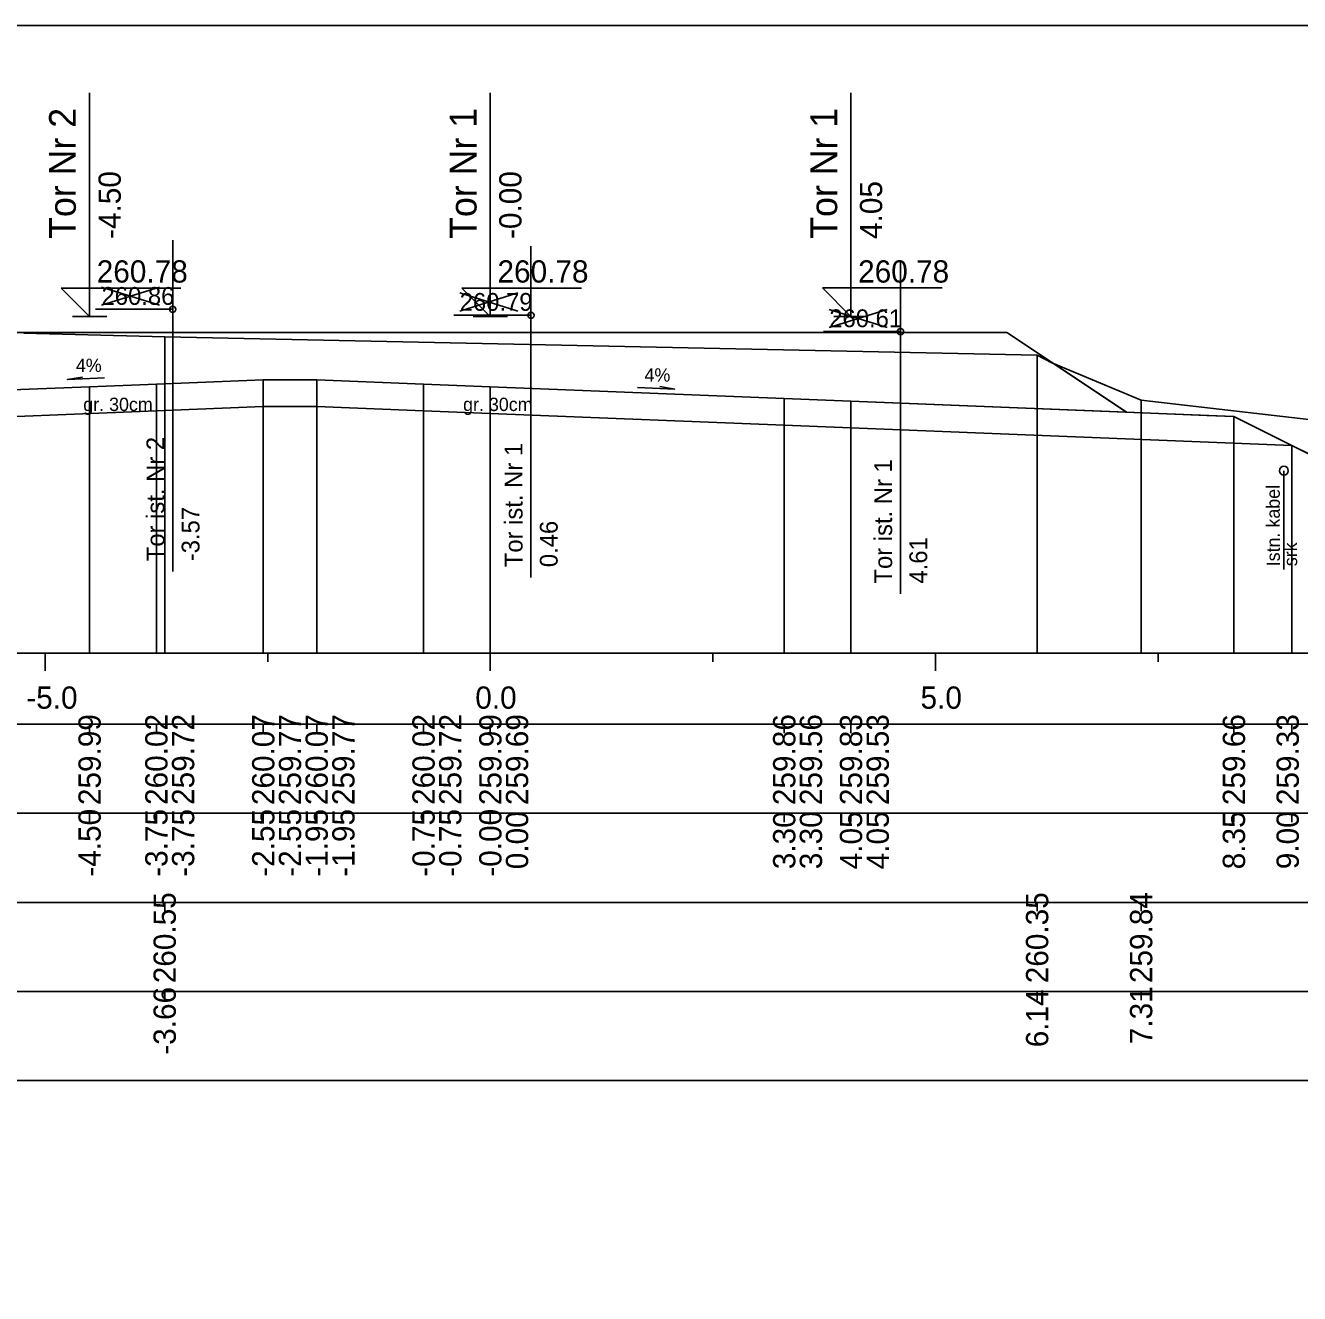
# Model space of a CAD drawing. Extents: x 6516023 to 6560129, y 5513077 to 5529206.
# Drawn here: x 6517217.99 to 6517232.3, y 5514532.41 to 5514546.66 of the extents above; entities that cross this region are included whole.
import ezdxf

# ---------------------------------------------------------------- set-up
doc = ezdxf.new("R2010")
doc.units = 0
for name, color, linetype in [('IR_default', 7, 'Continuous'), ('TOR_PRZEK_P-kable', 7, 'Continuous'), ('TOR_PRZEK_P-komponent', 7, 'Continuous'), ('TOR_PRZEK_P-opisy', 7, 'Continuous'), ('TOR_PRZEK_P-tabelka istniejace', 7, 'Continuous'), ('TOR_PRZEK_P-tabelka projektowane', 7, 'Continuous'), ('TOR_PRZEK_P-teren istniejacy', 7, 'Continuous'), ('TOR_PRZEK_P-tory istniejace', 7, 'Continuous'), ('TOR_PRZEK_P-tory projektowane', 7, 'Continuous'), ('TOR_PRZEK_P-uklad odniesienia', 7, 'Continuous'), ('TOR_PRZEK_P-warstwa ochronna I', 7, 'Continuous'), ('TOR_PRZEK_P-warstwa ochronna II', 7, 'Continuous'), ('TOR_RAMKI-ramka+tabelka 1', 7, 'Continuous')]:
    doc.layers.add(name, color=color, linetype=linetype)

msp = doc.modelspace()

# ---------------------------------------------------------------- linework, layer by layer
at = {"layer": 'IR_default'}
msp.add_lwpolyline([(6517216.963, 5514543.207), (6517219.577, 5514543.208), (6517220.463, 5514543.208), (6517221.21, 5514543.208), (6517221.463, 5514543.208), (6517224.077, 5514543.208), (6517224.963, 5514543.208), (6517225.374, 5514543.208), (6517225.513, 5514543.208), (6517228.127, 5514543.208), (6517229.013, 5514543.208), (6517230.017, 5514542.539), (6517230.357, 5514542.312), (6517231.258, 5514542.276), (6517231.563, 5514542.264), (6517232.212, 5514541.939), (6517232.433, 5514541.829)], dxfattribs=at)
at = {"layer": 'TOR_PRZEK_P-kable'}
msp.add_line((6517232.124, 5514541.655), (6517232.124, 5514540.545), dxfattribs=at)
msp.add_circle((6517232.124, 5514541.655), 0.05, dxfattribs=at)
at = {"layer": 'TOR_PRZEK_P-komponent'}
msp.add_lwpolyline([(6517212.425, 5514543.212), (6517215.925, 5514543.211), (6517216.963, 5514543.207), (6517220.463, 5514543.208), (6517221.463, 5514543.208), (6517224.963, 5514543.208), (6517225.513, 5514543.208), (6517229.013, 5514543.208), (6517230.357, 5514542.312), (6517226.513, 5514542.466), (6517223.213, 5514542.598), (6517222.463, 5514542.628), (6517221.263, 5514542.676), (6517220.663, 5514542.676), (6517219.463, 5514542.628), (6517218.713, 5514542.598), (6517216.875, 5514542.524), (6517216.475, 5514542.69), (6517214.925, 5514542.628), (6517214.175, 5514542.598), (6517211.334, 5514542.485)], close=True, dxfattribs=at)
at = {"layer": 'TOR_PRZEK_P-opisy'}
for points in [[(6517218.882, 5514542.698), (6517218.464, 5514542.679), (6517218.632, 5514542.707)], [(6517224.865, 5514542.59), (6517225.283, 5514542.571), (6517225.115, 5514542.599)]]:
    msp.add_lwpolyline(points, dxfattribs=at)
at = {"layer": 'TOR_PRZEK_P-tabelka istniejace'}
for p, q in [((6517219.556, 5514536.706), (6517219.556, 5514536.806)), ((6517229.353, 5514536.706), (6517229.353, 5514536.806)), ((6517230.521, 5514536.706), (6517230.521, 5514536.806)), ((6517182.163, 5514535.806), (6517265.963, 5514535.806)), ((6517219.556, 5514535.706), (6517219.556, 5514535.806)), ((6517229.353, 5514535.706), (6517229.353, 5514535.806)), ((6517230.521, 5514535.706), (6517230.521, 5514535.806))]:
    msp.add_line(p, q, dxfattribs=at)
for points in [[(6517219.556, 5514543.159), (6517219.556, 5514539.806), (6517219.556, 5514539.676), (6517219.556, 5514539.606)], [(6517229.353, 5514542.954), (6517229.353, 5514539.806), (6517229.353, 5514539.676), (6517229.353, 5514539.606)], [(6517230.521, 5514542.449), (6517230.521, 5514539.806), (6517230.521, 5514539.676), (6517230.521, 5514539.606)]]:
    msp.add_lwpolyline(points, dxfattribs=at)
msp.add_lwpolyline([(6517182.163, 5514536.806), (6517182.163, 5514534.806), (6517265.963, 5514534.806), (6517265.963, 5514536.806)], close=True, dxfattribs=at)
at = {"layer": 'TOR_PRZEK_P-tabelka projektowane'}
for p, q in [((6517218.713, 5514538.706), (6517218.713, 5514538.806)), ((6517219.463, 5514538.706), (6517219.463, 5514538.806)), ((6517219.463, 5514538.706), (6517219.463, 5514538.806)), ((6517220.663, 5514538.706), (6517220.663, 5514538.806)), ((6517220.663, 5514538.706), (6517220.663, 5514538.806)), ((6517221.263, 5514538.706), (6517221.263, 5514538.806)), ((6517221.263, 5514538.706), (6517221.263, 5514538.806)), ((6517222.463, 5514538.706), (6517222.463, 5514538.806)), ((6517222.463, 5514538.706), (6517222.463, 5514538.806)), ((6517223.213, 5514538.706), (6517223.213, 5514538.806)), ((6517223.213, 5514538.706), (6517223.213, 5514538.806)), ((6517226.513, 5514538.706), (6517226.513, 5514538.806)), ((6517226.513, 5514538.706), (6517226.513, 5514538.806)), ((6517227.263, 5514538.706), (6517227.263, 5514538.806)), ((6517227.263, 5514538.706), (6517227.263, 5514538.806)), ((6517231.563, 5514538.706), (6517231.563, 5514538.806)), ((6517232.215, 5514538.706), (6517232.215, 5514538.806)), ((6517182.163, 5514537.806), (6517265.963, 5514537.806)), ((6517218.713, 5514537.706), (6517218.713, 5514537.806)), ((6517219.463, 5514537.706), (6517219.463, 5514537.806)), ((6517219.463, 5514537.706), (6517219.463, 5514537.806)), ((6517220.663, 5514537.706), (6517220.663, 5514537.806)), ((6517220.663, 5514537.706), (6517220.663, 5514537.806)), ((6517221.263, 5514537.706), (6517221.263, 5514537.806)), ((6517221.263, 5514537.706), (6517221.263, 5514537.806)), ((6517222.463, 5514537.706), (6517222.463, 5514537.806)), ((6517222.463, 5514537.706), (6517222.463, 5514537.806)), ((6517223.213, 5514537.706), (6517223.213, 5514537.806)), ((6517223.213, 5514537.706), (6517223.213, 5514537.806)), ((6517226.513, 5514537.706), (6517226.513, 5514537.806)), ((6517226.513, 5514537.706), (6517226.513, 5514537.806)), ((6517227.263, 5514537.706), (6517227.263, 5514537.806)), ((6517227.263, 5514537.706), (6517227.263, 5514537.806)), ((6517231.563, 5514537.706), (6517231.563, 5514537.806)), ((6517232.215, 5514537.706), (6517232.215, 5514537.806))]:
    msp.add_line(p, q, dxfattribs=at)
for points in [[(6517219.463, 5514542.628), (6517219.463, 5514539.806), (6517219.463, 5514539.676), (6517219.463, 5514539.606)], [(6517220.663, 5514542.676), (6517220.663, 5514539.806), (6517220.663, 5514539.676), (6517220.663, 5514539.606)], [(6517221.263, 5514542.676), (6517221.263, 5514539.806), (6517221.263, 5514539.676), (6517221.263, 5514539.606)], [(6517222.463, 5514542.628), (6517222.463, 5514539.806), (6517222.463, 5514539.676), (6517222.463, 5514539.606)], [(6517218.713, 5514542.598), (6517218.713, 5514539.806), (6517218.713, 5514539.676), (6517218.713, 5514539.606)], [(6517223.213, 5514542.598), (6517223.213, 5514539.806), (6517223.213, 5514539.676), (6517223.213, 5514539.606)], [(6517220.663, 5514542.376), (6517220.663, 5514539.806), (6517220.663, 5514539.676), (6517220.663, 5514539.606)], [(6517221.263, 5514542.376), (6517221.263, 5514539.806), (6517221.263, 5514539.676), (6517221.263, 5514539.606)], [(6517226.513, 5514542.466), (6517226.513, 5514539.806), (6517226.513, 5514539.676), (6517226.513, 5514539.606)], [(6517227.263, 5514542.436), (6517227.263, 5514539.806), (6517227.263, 5514539.676), (6517227.263, 5514539.606)], [(6517219.463, 5514542.328), (6517219.463, 5514539.806), (6517219.463, 5514539.676), (6517219.463, 5514539.606)], [(6517222.463, 5514542.328), (6517222.463, 5514539.806), (6517222.463, 5514539.676), (6517222.463, 5514539.606)], [(6517223.213, 5514542.298), (6517223.213, 5514539.806), (6517223.213, 5514539.676), (6517223.213, 5514539.606)], [(6517231.563, 5514542.264), (6517231.563, 5514539.806), (6517231.563, 5514539.676), (6517231.563, 5514539.606)], [(6517226.513, 5514542.166), (6517226.513, 5514539.806), (6517226.513, 5514539.676), (6517226.513, 5514539.606)], [(6517227.263, 5514542.136), (6517227.263, 5514539.806), (6517227.263, 5514539.676), (6517227.263, 5514539.606)], [(6517232.215, 5514541.938), (6517232.215, 5514539.806), (6517232.215, 5514539.676), (6517232.215, 5514539.606)]]:
    msp.add_lwpolyline(points, dxfattribs=at)
msp.add_lwpolyline([(6517182.163, 5514538.806), (6517182.163, 5514536.806), (6517265.963, 5514536.806), (6517265.963, 5514538.806)], close=True, dxfattribs=at)
at = {"layer": 'TOR_PRZEK_P-teren istniejacy'}
msp.add_lwpolyline([(6517217.974, 5514543.198), (6517219.556, 5514543.159), (6517229.353, 5514542.954), (6517229.517, 5514542.866), (6517230.521, 5514542.449), (6517233.671, 5514542.083)], dxfattribs=at)
at = {"layer": 'TOR_PRZEK_P-tory istniejace'}
for p, q in [((6517219.646, 5514544.244), (6517219.646, 5514540.523)), ((6517223.669, 5514544.176), (6517223.669, 5514540.456)), ((6517227.818, 5514543.993), (6517227.818, 5514540.272)), ((6517218.847, 5514543.515), (6517219.499, 5514543.718)), ((6517218.847, 5514543.718), (6517219.499, 5514543.515)), ((6517222.869, 5514543.448), (6517223.521, 5514543.651)), ((6517222.869, 5514543.651), (6517223.521, 5514543.448)), ((6517219.647, 5514543.468), (6517218.781, 5514543.468)), ((6517223.669, 5514543.401), (6517222.803, 5514543.401)), ((6517227.019, 5514543.265), (6517227.671, 5514543.467)), ((6517227.019, 5514543.467), (6517227.671, 5514543.265)), ((6517227.819, 5514543.217), (6517226.953, 5514543.217))]:
    msp.add_line(p, q, dxfattribs=at)
for centre in [(6517219.647, 5514543.468), (6517223.669, 5514543.401), (6517227.819, 5514543.217)]:
    msp.add_circle(centre, 0.035, dxfattribs=at)
at = {"layer": 'TOR_PRZEK_P-tory projektowane'}
for p, q in [((6517218.713, 5514544.265), (6517218.713, 5514545.898)), ((6517223.213, 5514544.265), (6517223.213, 5514545.898)), ((6517227.263, 5514544.266), (6517227.263, 5514545.898)), ((6517218.713, 5514544.265), (6517218.713, 5514543.388)), ((6517223.213, 5514544.265), (6517223.213, 5514543.388)), ((6517227.263, 5514544.266), (6517227.263, 5514543.388)), ((6517218.713, 5514543.388), (6517218.394, 5514543.707)), ((6517218.394, 5514543.707), (6517219.738, 5514543.707)), ((6517223.213, 5514543.388), (6517222.894, 5514543.707)), ((6517222.894, 5514543.707), (6517224.238, 5514543.707)), ((6517227.263, 5514543.388), (6517226.944, 5514543.708)), ((6517226.944, 5514543.708), (6517228.288, 5514543.708)), ((6517218.521, 5514543.388), (6517218.905, 5514543.388)), ((6517223.021, 5514543.388), (6517223.405, 5514543.388)), ((6517227.071, 5514543.388), (6517227.455, 5514543.388))]:
    msp.add_line(p, q, dxfattribs=at)
at = {"layer": 'TOR_PRZEK_P-uklad odniesienia'}
for p, q in [((6517185.963, 5514539.606), (6517265.963, 5514539.606)), ((6517218.213, 5514539.406), (6517218.213, 5514539.606)), ((6517220.713, 5514539.506), (6517220.713, 5514539.606)), ((6517223.213, 5514539.406), (6517223.213, 5514539.606)), ((6517225.713, 5514539.506), (6517225.713, 5514539.606)), ((6517228.213, 5514539.406), (6517228.213, 5514539.606)), ((6517230.713, 5514539.506), (6517230.713, 5514539.606))]:
    msp.add_line(p, q, dxfattribs=at)
at = {"layer": 'TOR_PRZEK_P-warstwa ochronna I'}
msp.add_lwpolyline([(6517216.875, 5514542.224), (6517219.463, 5514542.328), (6517220.663, 5514542.376), (6517221.263, 5514542.376), (6517222.463, 5514542.328), (6517223.213, 5514542.298), (6517226.513, 5514542.166), (6517227.263, 5514542.136), (6517232.215, 5514541.938)], dxfattribs=at)
at = {"layer": 'TOR_PRZEK_P-warstwa ochronna II'}
msp.add_lwpolyline([(6517205.307, 5514541.335), (6517206.636, 5514541.322), (6517207.221, 5514540.932), (6517207.621, 5514540.932), (6517209.805, 5514542.024), (6517210.675, 5514542.458), (6517214.175, 5514542.598), (6517214.924, 5514542.628), (6517216.475, 5514542.69), (6517216.875, 5514542.524), (6517218.713, 5514542.598), (6517219.463, 5514542.628), (6517220.663, 5514542.676), (6517221.263, 5514542.676), (6517222.463, 5514542.628), (6517223.213, 5514542.598), (6517226.513, 5514542.466), (6517227.263, 5514542.436), (6517231.563, 5514542.264), (6517232.432, 5514541.829), (6517234.594, 5514540.749), (6517234.994, 5514540.749), (6517235.586, 5514541.143), (6517237.999, 5514541.094)], dxfattribs=at)
at = {"layer": 'TOR_RAMKI-ramka+tabelka 1'}
msp.add_lwpolyline([(6517179.513, 5514546.656), (6517427.013, 5514546.656), (6517427.013, 5514518.156), (6517179.513, 5514518.156)], close=True, dxfattribs=at)

# ---------------------------------------------------------------- texts
at = {"layer": 'TOR_PRZEK_P-kable'}
for s, height, p in [('Istn. kabel', 0.14999, (6517232.079, 5514540.581)), ('srk', 0.15, (6517232.273, 5514540.582))]:
    msp.add_text(s, height=height, rotation=90.0511, dxfattribs=at).set_placement(p)
at = {"layer": 'TOR_PRZEK_P-opisy'}
for rotation, p in [(0.1515, (6517218.559, 5514542.763)), (359.8485, (6517224.944, 5514542.656))]:
    msp.add_text('4%', height=0.15, rotation=rotation, dxfattribs=at).set_placement(p)
at = {"layer": 'TOR_PRZEK_P-tabelka istniejace'}
for s, p in [('260.55', (6517219.681, 5514535.897)), ('260.35', (6517229.478, 5514535.897)), ('259.84', (6517230.646, 5514535.899)), ('-3.66', (6517219.681, 5514535.094)), ('6.14', (6517229.478, 5514535.178)), ('7.31', (6517230.646, 5514535.212))]:
    msp.add_text(s, height=0.25, rotation=90, dxfattribs=at).set_placement(p)
at = {"layer": 'TOR_PRZEK_P-tabelka projektowane'}
for s, p in [('259.99', (6517218.838, 5514537.898)), ('260.02', (6517219.588, 5514537.9)), ('259.72', (6517219.888, 5514537.9)), ('260.07', (6517220.788, 5514537.898)), ('259.77', (6517221.088, 5514537.898)), ('260.07', (6517221.388, 5514537.898)), ('259.77', (6517221.688, 5514537.898)), ('260.02', (6517222.588, 5514537.9)), ('259.72', (6517222.888, 5514537.9)), ('259.99', (6517223.338, 5514537.898)), ('259.69', (6517223.638, 5514537.898)), ('259.86', (6517226.638, 5514537.898)), ('259.56', (6517226.938, 5514537.898)), ('259.83', (6517227.388, 5514537.898)), ('259.53', (6517227.688, 5514537.898)), ('259.66', (6517231.688, 5514537.898)), ('259.33', (6517232.292, 5514537.898)), ('-4.50', (6517218.838, 5514537.094)), ('-3.75', (6517219.588, 5514537.093)), ('-3.75', (6517219.888, 5514537.093)), ('-2.55', (6517220.788, 5514537.093)), ('-2.55', (6517221.088, 5514537.093)), ('-1.95', (6517221.388, 5514537.093)), ('-1.95', (6517221.688, 5514537.093)), ('-0.75', (6517222.588, 5514537.093)), ('-0.75', (6517222.888, 5514537.093)), ('-0.00', (6517223.338, 5514537.094)), ('0.00', (6517223.638, 5514537.178)), ('3.30', (6517226.638, 5514537.178)), ('3.30', (6517226.938, 5514537.178)), ('4.05', (6517227.388, 5514537.177)), ('4.05', (6517227.688, 5514537.177)), ('8.35', (6517231.688, 5514537.177)), ('9.00', (6517232.292, 5514537.178))]:
    msp.add_text(s, height=0.25, rotation=90, dxfattribs=at).set_placement(p)
at = {"layer": 'TOR_PRZEK_P-tory istniejace'}
for s, p in [('260.86', (6517218.847, 5514543.518)), ('260.79', (6517222.869, 5514543.451)), ('260.61', (6517227.019, 5514543.267))]:
    msp.add_text(s, height=0.2, dxfattribs=at).set_placement(p)
for s, rotation, p in [('Tor ist. Nr 2', 90.0511, (6517219.553, 5514540.638)), ('Tor ist. Nr 1', 90.0511, (6517223.575, 5514540.571)), ('Tor ist. Nr 1', 90.0511, (6517227.725, 5514540.387)), ('-3.57', 90, (6517219.947, 5514540.638)), ('0.46', 90, (6517223.969, 5514540.571)), ('4.61', 90, (6517228.119, 5514540.387))]:
    msp.add_text(s, height=0.2, rotation=rotation, dxfattribs=at).set_placement(p)
at = {"layer": 'TOR_PRZEK_P-tory projektowane'}
for s, height, p in [('Tor Nr 2', 0.3, (6517218.558, 5514544.259)), ('Tor Nr 1', 0.3, (6517223.058, 5514544.259)), ('Tor Nr 1', 0.3, (6517227.108, 5514544.26)), ('-4.50', 0.25, (6517219.063, 5514544.258)), ('-0.00', 0.25, (6517223.563, 5514544.258)), ('4.05', 0.25, (6517227.613, 5514544.258))]:
    msp.add_text(s, height=height, rotation=90, dxfattribs=at).set_placement(p)
for p in [(6517218.793, 5514543.768), (6517223.293, 5514543.768), (6517227.343, 5514543.768)]:
    msp.add_text('260.78', height=0.25, dxfattribs=at).set_placement(p)
at = {"layer": 'TOR_PRZEK_P-uklad odniesienia'}
for s, p in [('-5.0', (6517218.002, 5514538.981)), ('0.0', (6517223.044, 5514538.981)), ('5.0', (6517228.044, 5514538.981))]:
    msp.add_text(s, height=0.25, dxfattribs=at).set_placement(p)
at = {"layer": 'TOR_PRZEK_P-warstwa ochronna I'}
for p in [(6517218.642, 5514542.325), (6517222.907, 5514542.325)]:
    msp.add_text('gr. 30cm', height=0.15, dxfattribs=at).set_placement(p)

doc.saveas('drawing.dxf')
